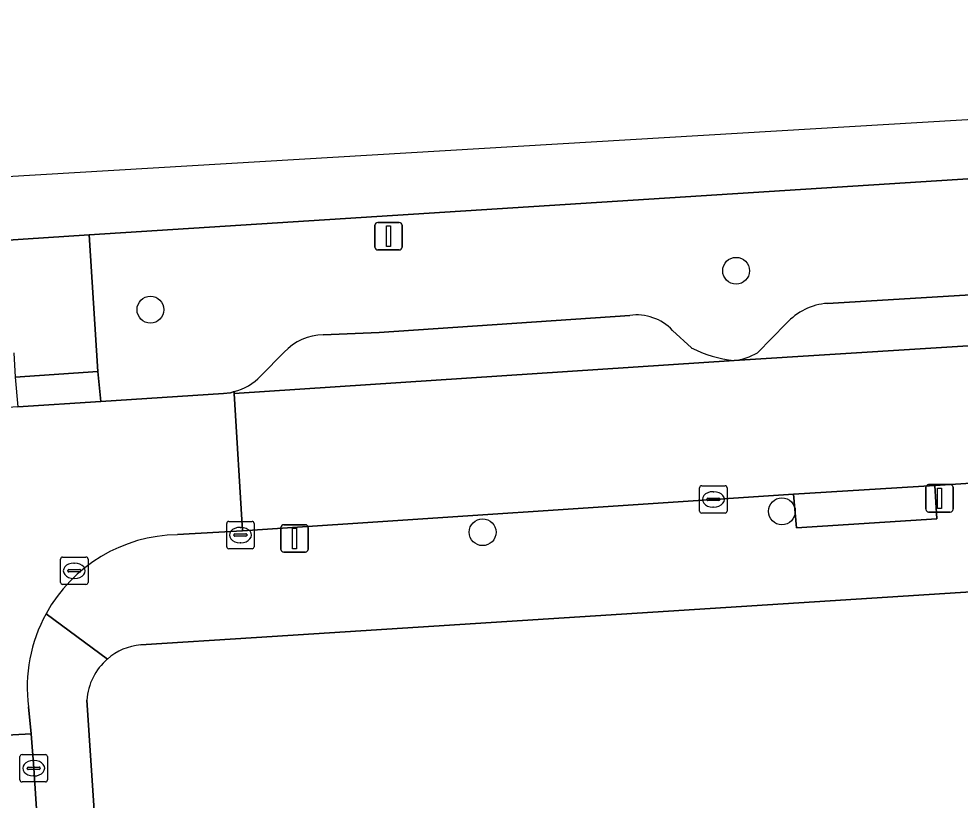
# Model space of a CAD drawing. Extents: x 159680 to 160786, y 387323 to 388340.
# Drawn here: x 160405.16 to 160439.5, y 388297.92 to 388326.41 of the extents above; entities that cross this region are included whole.
import ezdxf

# ---------------------------------------------------------------- set-up
doc = ezdxf.new("R2010")
doc.units = 0
for name, color, linetype in [('IMGEO_Berm_groen', 7, 'Continuous'), ('IMGEO_Boom', 7, 'Continuous'), ('IMGEO_Erf', 7, 'Continuous'), ('IMGEO_Kolk', 7, 'Continuous'), ('IMGEO_Lichtmast', 7, 'Continuous'), ('IMGEO_Parkeervlak_open', 7, 'Continuous'), ('IMGEO_Rijbaan_lokaal_open', 7, 'Continuous'), ('IMGEO_Rijbaan_regionaal_gesloten', 7, 'Continuous'), ('IMGEO_Voetpad_open', 7, 'Continuous')]:
    doc.layers.add(name, color=color, linetype=linetype)

msp = doc.modelspace()

# ---------------------------------------------------------------- linework, layer by layer
at = {"layer": 'IMGEO_Berm_groen'}
for points in [[(160501.988, 388324.54), (160407.722, 388318.526), (160408.041, 388313.546), (160408.152, 388312.454), (160412.627, 388312.744), (160412.879, 388312.766), (160413.01, 388312.822)], [(160434.66, 388316.031), (160448.716, 388316.875)], [(160416.266, 388314.878), (160418.3, 388314.969), (160427.446, 388315.594)], [(160432.105, 388314.229), (160433.156, 388315.295)], [(160429.008, 388315.047), (160429.692, 388314.415)], [(160413.982, 388313.388), (160414.838, 388314.248)]]:
    msp.add_lwpolyline(points, dxfattribs=at)
for centre, radius, start, end in [((160434.821, 388313.797), 2.24, 94.1268, 138.0239), ((160427.693, 388313.797), 1.814, 43.5622, 97.8381), ((160416.26, 388312.958), 1.92, 89.8235, 137.7884), ((160431.668, 388318.184), 4.256, 242.3301, 264.3457), ((160431.033, 388316.058), 2.12, 275.8479, 300.3782), ((160412.633, 388314.586), 1.804, 282.0501, 318.3748)]:
    msp.add_arc(centre, radius, start, end, dxfattribs=at)
at = {"layer": 'IMGEO_Boom'}
for centre in [(160431.326, 388317.219), (160409.96, 388315.801), (160432.995, 388308.448), (160422.077, 388307.687)]:
    msp.add_circle(centre, 0.489, dxfattribs=at)
at = {"layer": 'IMGEO_Erf'}
for points in [[(160470.673, 388307.482), (160470.521, 388307.474), (160413.828, 388303.844), (160409.603, 388303.582)], [(160407.641, 388301.565), (160411.236, 388247.354)]]:
    msp.add_lwpolyline(points, dxfattribs=at)
for centre, radius, start, end in [((160409.811, 388301.417), 2.175, 95.4895, 130.8963), ((160409.813, 388301.416), 2.178, 130.9236, 176.0689)]:
    msp.add_arc(centre, radius, start, end, dxfattribs=at)
at = {"layer": 'IMGEO_Kolk'}
for p, q in [((160429.995, 388308.457), (160429.995, 388309.309)), ((160430.07, 388309.383), (160430.922, 388309.383)), ((160430.483, 388309.163), (160430.508, 388309.163)), ((160430.996, 388309.309), (160430.996, 388308.457)), ((160430.254, 388308.877), (160430.254, 388308.889)), ((160430.692, 388308.84), (160430.294, 388308.84)), ((160430.297, 388308.926), (160430.695, 388308.926)), ((160430.738, 388308.889), (160430.738, 388308.877)), ((160430.506, 388308.603), (160430.481, 388308.603)), ((160412.817, 388308.082), (160413.669, 388308.082)), ((160430.922, 388308.383), (160430.07, 388308.383)), ((160412.742, 388307.156), (160412.742, 388308.008)), ((160413.23, 388307.862), (160413.255, 388307.862)), ((160413.743, 388308.008), (160413.743, 388307.156)), ((160413.001, 388307.576), (160413.001, 388307.588)), ((160413.439, 388307.539), (160413.041, 388307.539)), ((160413.044, 388307.625), (160413.442, 388307.625)), ((160413.485, 388307.588), (160413.485, 388307.576)), ((160413.669, 388307.082), (160412.817, 388307.082)), ((160413.253, 388307.302), (160413.228, 388307.302)), ((160406.681, 388305.855), (160406.681, 388306.707)), ((160406.756, 388306.781), (160407.608, 388306.781)), ((160407.682, 388306.707), (160407.682, 388305.855)), ((160407.169, 388306.561), (160407.194, 388306.561)), ((160406.94, 388306.275), (160406.94, 388306.287)), ((160407.378, 388306.238), (160406.98, 388306.238)), ((160406.983, 388306.324), (160407.381, 388306.324)), ((160407.424, 388306.287), (160407.424, 388306.275)), ((160407.608, 388305.781), (160406.756, 388305.781)), ((160407.192, 388306.001), (160407.167, 388306.001)), ((160405.199, 388298.653), (160405.199, 388299.505)), ((160405.274, 388299.579), (160406.126, 388299.579)), ((160406.2, 388299.505), (160406.2, 388298.653)), ((160405.687, 388299.359), (160405.712, 388299.359)), ((160405.458, 388299.073), (160405.458, 388299.085)), ((160405.896, 388299.036), (160405.498, 388299.036)), ((160405.501, 388299.122), (160405.899, 388299.122)), ((160405.71, 388298.799), (160405.685, 388298.799)), ((160405.942, 388299.085), (160405.942, 388299.073)), ((160406.126, 388298.579), (160405.274, 388298.579))]:
    msp.add_line(p, q, dxfattribs=at)
for points in [[(160429.995, 388308.457), (160429.995, 388309.309)], [(160430.07, 388309.383), (160430.922, 388309.383)], [(160430.996, 388309.309), (160430.996, 388308.457)], [(160412.817, 388308.082), (160413.669, 388308.082)], [(160430.922, 388308.383), (160430.07, 388308.383)], [(160412.742, 388307.156), (160412.742, 388308.008)], [(160413.743, 388308.008), (160413.743, 388307.156)], [(160413.669, 388307.082), (160412.817, 388307.082)], [(160406.681, 388305.855), (160406.681, 388306.707)], [(160406.756, 388306.781), (160407.608, 388306.781)], [(160407.682, 388306.707), (160407.682, 388305.855)], [(160407.608, 388305.781), (160406.756, 388305.781)], [(160405.199, 388298.653), (160405.199, 388299.505)], [(160405.274, 388299.579), (160406.126, 388299.579)], [(160406.2, 388299.505), (160406.2, 388298.653)], [(160406.126, 388298.579), (160405.274, 388298.579)]]:
    msp.add_lwpolyline(points, dxfattribs=at)
for centre, radius, start, end in [((160430.072, 388309.307), 0.0765, 91.552, 178.448), ((160430.072, 388309.307), 0.0765, 91.552, 178.448), ((160430.92, 388309.307), 0.0765, 1.552, 88.448), ((160430.92, 388309.307), 0.0765, 1.552, 88.448), ((160430.294, 388308.886), 0.0403, 85.8775, 175.7526), ((160430.291, 388308.876), 0.0366, 178.938, 274.7102), ((160430.695, 388308.883), 0.043, 264.8664, 352.4533), ((160430.699, 388308.888), 0.0386, 1.7309, 96.639), ((160430.072, 388308.459), 0.0765, 181.552, 268.448), ((160430.072, 388308.459), 0.0765, 181.552, 268.448), ((160430.92, 388308.459), 0.0765, 271.552, 358.448), ((160430.92, 388308.459), 0.0765, 271.552, 358.448), ((160412.819, 388308.006), 0.0765, 91.552, 178.448), ((160412.819, 388308.006), 0.0765, 91.552, 178.448), ((160413.667, 388308.006), 0.0765, 1.552, 88.448), ((160413.667, 388308.006), 0.0765, 1.552, 88.448), ((160413.041, 388307.585), 0.0403, 85.8775, 175.7526), ((160413.038, 388307.575), 0.0366, 178.938, 274.7102), ((160413.442, 388307.582), 0.043, 264.8664, 352.4533), ((160413.446, 388307.587), 0.0386, 1.7309, 96.639), ((160412.819, 388307.158), 0.0765, 181.552, 268.448), ((160412.819, 388307.158), 0.0765, 181.552, 268.448), ((160413.667, 388307.158), 0.0765, 271.552, 358.448), ((160413.667, 388307.158), 0.0765, 271.552, 358.448), ((160406.758, 388306.705), 0.0765, 91.552, 178.448), ((160406.758, 388306.705), 0.0765, 91.552, 178.448), ((160407.606, 388306.705), 0.0765, 1.552, 88.448), ((160407.606, 388306.705), 0.0765, 1.552, 88.448), ((160406.98, 388306.284), 0.0403, 85.8775, 175.7526), ((160406.977, 388306.274), 0.0366, 178.938, 274.7102), ((160407.381, 388306.281), 0.043, 264.8664, 352.4533), ((160407.385, 388306.286), 0.0386, 1.7309, 96.639), ((160406.758, 388305.857), 0.0765, 181.552, 268.448), ((160406.758, 388305.857), 0.0765, 181.552, 268.448), ((160407.606, 388305.857), 0.0765, 271.552, 358.448), ((160407.606, 388305.857), 0.0765, 271.552, 358.448), ((160405.276, 388299.503), 0.0765, 91.552, 178.448), ((160405.276, 388299.503), 0.0765, 91.552, 178.448), ((160406.124, 388299.503), 0.0765, 1.552, 88.448), ((160406.124, 388299.503), 0.0765, 1.552, 88.448), ((160405.498, 388299.082), 0.0403, 85.8775, 175.7526), ((160405.495, 388299.072), 0.0366, 178.938, 274.7102), ((160405.899, 388299.079), 0.043, 264.8664, 352.4533), ((160405.903, 388299.084), 0.0386, 1.7309, 96.639), ((160405.276, 388298.655), 0.0765, 181.552, 268.448), ((160405.276, 388298.655), 0.0765, 181.552, 268.448), ((160406.124, 388298.655), 0.0765, 271.552, 358.448), ((160406.124, 388298.655), 0.0765, 271.552, 358.448)]:
    msp.add_arc(centre, radius, start, end, dxfattribs=at)
for centre, major_axis, ratio, start_param, end_param in [((160430.482, 388308.883), (-0.387, 0.002), 0.722429, 4.712389, 7.853982), ((160430.507, 388308.883), (-0.39, 0.002), 0.717154, 1.570796, 4.712389), ((160413.229, 388307.582), (-0.387, 0.002), 0.722429, 4.712389, 7.853982), ((160413.254, 388307.582), (-0.39, 0.002), 0.717154, 1.570796, 4.712389), ((160407.168, 388306.281), (-0.387, 0.002), 0.722429, 4.712389, 7.853982), ((160407.193, 388306.281), (-0.39, 0.002), 0.717154, 1.570796, 4.712389), ((160405.686, 388299.079), (-0.387, 0.002), 0.722429, 4.712389, 7.853982), ((160405.711, 388299.079), (-0.39, 0.002), 0.717154, 1.570796, 4.712389)]:
    msp.add_ellipse(centre, major_axis=major_axis, ratio=ratio, start_param=start_param, end_param=end_param, dxfattribs=at)
at = {"layer": 'IMGEO_Lichtmast'}
for p, q in [((160418.149, 388318.081), (160418.149, 388318.881)), ((160418.149, 388318.881), (160418.149, 388318.081)), ((160418.249, 388318.981), (160419.039, 388318.981)), ((160419.039, 388318.981), (160418.249, 388318.981)), ((160419.139, 388318.881), (160419.139, 388318.081)), ((160419.139, 388318.081), (160419.139, 388318.881)), ((160419.039, 388317.981), (160418.249, 388317.981)), ((160418.249, 388317.981), (160419.039, 388317.981)), ((160438.25, 388308.523), (160438.25, 388309.323)), ((160438.25, 388309.323), (160438.25, 388308.523)), ((160438.35, 388309.423), (160439.14, 388309.423)), ((160439.14, 388309.423), (160438.35, 388309.423)), ((160439.24, 388309.323), (160439.24, 388308.523)), ((160439.24, 388308.523), (160439.24, 388309.323)), ((160439.14, 388308.423), (160438.35, 388308.423)), ((160438.35, 388308.423), (160439.14, 388308.423)), ((160414.722, 388307.06), (160414.722, 388307.86)), ((160414.722, 388307.86), (160414.722, 388307.06)), ((160414.822, 388307.96), (160415.612, 388307.96)), ((160415.612, 388307.96), (160414.822, 388307.96)), ((160415.712, 388307.86), (160415.712, 388307.06)), ((160415.712, 388307.06), (160415.712, 388307.86)), ((160415.612, 388306.96), (160414.822, 388306.96)), ((160414.822, 388306.96), (160415.612, 388306.96))]:
    msp.add_line(p, q, dxfattribs=at)
for points in [[(160418.569, 388318.856), (160418.719, 388318.856), (160418.719, 388318.106), (160418.569, 388318.106), (160418.569, 388318.856)], [(160438.67, 388309.298), (160438.82, 388309.298), (160438.82, 388308.548), (160438.67, 388308.548), (160438.67, 388309.298)], [(160415.142, 388307.835), (160415.292, 388307.835), (160415.292, 388307.085), (160415.142, 388307.085), (160415.142, 388307.835)]]:
    msp.add_lwpolyline(points, dxfattribs=at)
for centre, start, end in [((160418.249, 388318.881), 90, 180), ((160418.249, 388318.881), 90, 180), ((160419.039, 388318.881), 0, 90), ((160419.039, 388318.881), 360, 90), ((160418.249, 388318.081), 180, 270), ((160418.249, 388318.081), 180, 270), ((160419.039, 388318.081), 270, 0), ((160419.039, 388318.081), 270, 0), ((160438.35, 388309.323), 90, 180), ((160438.35, 388309.323), 90, 180), ((160439.14, 388309.323), 0, 90), ((160439.14, 388309.323), 360, 90), ((160438.35, 388308.523), 180, 270), ((160438.35, 388308.523), 180, 270), ((160439.14, 388308.523), 270, 0), ((160439.14, 388308.523), 270, 0), ((160414.822, 388307.86), 90, 180), ((160414.822, 388307.86), 90, 180), ((160415.612, 388307.86), 0, 90), ((160415.612, 388307.86), 360, 90), ((160414.822, 388307.06), 180, 270), ((160414.822, 388307.06), 180, 270), ((160415.612, 388307.06), 270, 0), ((160415.612, 388307.06), 270, 0)]:
    msp.add_arc(centre, 0.1, start, end, dxfattribs=at)
at = {"layer": 'IMGEO_Parkeervlak_open'}
for points in [[(160448.716, 388316.875), (160434.66, 388316.031)], [(160427.446, 388315.594), (160418.3, 388314.969), (160416.266, 388314.878)], [(160433.156, 388315.295), (160432.105, 388314.229)], [(160429.692, 388314.415), (160429.008, 388315.047)], [(160431.249, 388313.949), (160452.389, 388315.275)], [(160414.838, 388314.248), (160413.982, 388313.388)], [(160413.01, 388312.822), (160413.014, 388312.75), (160431.249, 388313.949)]]:
    msp.add_lwpolyline(points, dxfattribs=at)
for centre, radius, start, end in [((160434.821, 388313.797), 2.24, 94.1268, 138.0239), ((160427.693, 388313.797), 1.814, 43.5622, 97.8381), ((160416.26, 388312.958), 1.92, 89.8235, 137.7884), ((160431.668, 388318.184), 4.256, 242.3301, 264.3457), ((160431.033, 388316.058), 2.12, 275.8479, 300.3782), ((160412.633, 388314.586), 1.804, 282.0501, 318.3748)]:
    msp.add_arc(centre, radius, start, end, dxfattribs=at)
at = {"layer": 'IMGEO_Rijbaan_lokaal_open'}
for points in [[(160536.829, 388320.587), (160533.615, 388320.37), (160533.338, 388320.355), (160528.714, 388320.071), (160528.512, 388320.05), (160510.619, 388318.899), (160505.77, 388318.598), (160505.643, 388318.58), (160502.303, 388318.399), (160502.114, 388318.382), (160498.397, 388318.135), (160489.092, 388317.636), (160474.791, 388316.675), (160474.444, 388316.654), (160452.707, 388315.295), (160452.389, 388315.275), (160431.249, 388313.949), (160413.014, 388312.75), (160413.317, 388307.738), (160433.425, 388309.068), (160438.573, 388309.394), (160450.884, 388310.174), (160498.684, 388313.221)], [(160413.317, 388307.738), (160413.014, 388312.75), (160413.01, 388312.822), (160412.879, 388312.766), (160412.627, 388312.744), (160408.152, 388312.454), (160405.116, 388312.257), (160389.601, 388311.25), (160389.933, 388306.204), (160391.923, 388306.23)], [(160410.944, 388307.597), (160413.317, 388307.738)], [(160397.739, 388300.975), (160397.823, 388299.911), (160405.613, 388300.332), (160405.512, 388301.321)]]:
    msp.add_lwpolyline(points, dxfattribs=at)
msp.add_lwpolyline([(160405.613, 388300.332), (160397.823, 388299.911), (160397.895, 388298.711), (160398.965, 388282.361), (160400.307, 388262.453), (160401.055, 388251.322), (160401.379, 388246.056), (160409.17, 388246.523), (160408.996, 388248.794), (160408.056, 388263.273), (160406.78, 388282.735), (160405.7, 388299.079)], close=True, dxfattribs=at)
for centre, radius, start, end in [((160411.026, 388302.039), 5.558, 90.8412, 151.2585), ((160411.022, 388302.037), 5.557, 151.2213, 187.4027)]:
    msp.add_arc(centre, radius, start, end, dxfattribs=at)
at = {"layer": 'IMGEO_Rijbaan_regionaal_gesloten'}
msp.add_lwpolyline([(160501.903, 388326.406), (160464.969, 388324.217), (160400.618, 388320.403), (160179.61, 388307.304), (160156.741, 388302.704), (160156.907, 388300.87), (160169.61, 388302.543), (160171.517, 388302.732), (160176.02, 388303.18), (160176.583, 388303.235), (160185.514, 388304.143), (160190.331, 388304.538), (160199.88, 388305.266), (160228.902, 388307.039), (160299.632, 388311.63), (160391.839, 388317.513), (160398.521, 388317.939), (160398.79, 388317.956), (160402.897, 388318.218), (160407.722, 388318.526), (160501.988, 388324.54), (160501.903, 388326.406)], dxfattribs=at)
at = {"layer": 'IMGEO_Voetpad_open'}
for points in [[(160409.603, 388303.582), (160413.828, 388303.844), (160470.521, 388307.474), (160470.673, 388307.482), (160475.622, 388307.75), (160485.055, 388308.262), (160494.789, 388308.876), (160499.505, 388309.181), (160500, 388309.152), (160503.231, 388309.356), (160504.999, 388309.468), (160537.429, 388311.515), (160566.054, 388313.336), (160567.485, 388313.428), (160693.574, 388321.451)], [(160404.974, 388314.227), (160405.023, 388313.336), (160408.041, 388313.546), (160407.722, 388318.526), (160402.897, 388318.218), (160402.925, 388317.738), (160398.817, 388317.497), (160398.79, 388317.956), (160398.521, 388317.939), (160398.745, 388314.787), (160403.853, 388315.091)], [(160540.926, 388315.862), (160529.521, 388315.145), (160529.587, 388313.95), (160521.65, 388313.437), (160521.512, 388314.63), (160510.908, 388313.959), (160508.326, 388313.778), (160508.449, 388312.481), (160498.779, 388311.991), (160498.684, 388313.221), (160450.884, 388310.174), (160438.573, 388309.394), (160438.653, 388308.171), (160433.524, 388307.844), (160433.425, 388309.068), (160413.317, 388307.738), (160410.944, 388307.597)], [(160408.387, 388303.061), (160406.152, 388304.712)], [(160406.152, 388304.712), (160408.387, 388303.061)], [(160411.236, 388247.354), (160407.641, 388301.565)], [(160405.512, 388301.321), (160405.613, 388300.332), (160405.7, 388299.079), (160406.78, 388282.735), (160408.056, 388263.273), (160408.996, 388248.794), (160409.17, 388246.523), (160409.243, 388245.394), (160413.154, 388245.598)]]:
    msp.add_lwpolyline(points, dxfattribs=at)
for points in [[(160408.041, 388313.546), (160405.023, 388313.336), (160405.116, 388312.257), (160408.152, 388312.454)], [(160438.573, 388309.394), (160433.425, 388309.068), (160433.524, 388307.844), (160438.653, 388308.171)]]:
    msp.add_lwpolyline(points, close=True, dxfattribs=at)
for centre, radius, start, end in [((160411.026, 388302.039), 5.558, 90.8412, 151.2585), ((160411.022, 388302.037), 5.557, 151.2213, 187.4027), ((160409.811, 388301.417), 2.175, 95.4895, 130.8963), ((160409.813, 388301.416), 2.178, 130.9236, 176.0689)]:
    msp.add_arc(centre, radius, start, end, dxfattribs=at)

doc.saveas('drawing.dxf')
